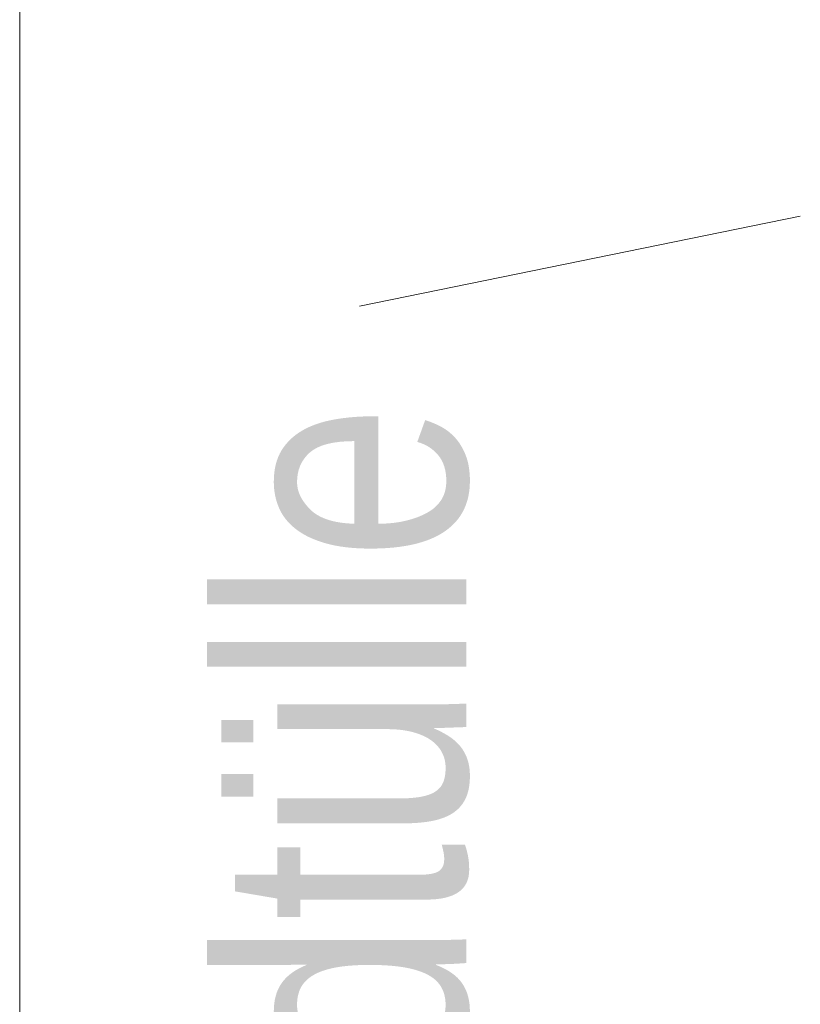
# Model space of a CAD drawing. Extents: x -620 to 300, y 62 to 1112.
# Tile 260 of 291: x 179.87 to 183.04, y 915.56 to 919.56. Entities that reach past the tile are written whole.
import ezdxf
from ezdxf.lldxf.tags import DXFTag

# ---------------------------------------------------------------- set-up
doc = ezdxf.new("R2010")
doc.units = 0
doc.layers.get('0').update_dxf_attribs({"lineweight": 13})
doc.layers.add('E_Detail_Beschriftung', color=7, linetype='Continuous', lineweight=13, true_color=0x009900)
doc.layers.add('E_Detail_Linie_Text_Bem', color=7, linetype='Continuous', lineweight=13)
doc.styles.get("Standard").update_dxf_attribs({"font": 'ARIALN.TTF'})
tags = doc.linetypes.add('fein_strichliert-A06GA2B28I', pattern=[4, 1, -2, 1]).pattern_tags.tags
tags[8:9] = [DXFTag(74, 4), DXFTag(75, 0), DXFTag(340, '0'), DXFTag(46, 0.0), DXFTag(50, 0.0), DXFTag(44, 0.0), DXFTag(45, 0.0)]
tags[6:7] = [DXFTag(74, 4), DXFTag(75, 0), DXFTag(340, '0'), DXFTag(46, 0.0), DXFTag(50, 0.0), DXFTag(44, 0.0), DXFTag(45, 0.0)]
tags[4:5] = [DXFTag(74, 4), DXFTag(75, 0), DXFTag(340, '0'), DXFTag(46, 0.0), DXFTag(50, 0.0), DXFTag(44, 0.0), DXFTag(45, 0.0)]

# ---------------------------------------------------------------- blocks, each defined once
blk = doc.blocks.new('Referenz-A06GA2B38I')
at = {"layer": 'E_Detail_Linie_Text_Bem', "linetype": 'fein_strichliert-A06GA2B28I', "ltscale": 0.65}
blk.add_line((179.8661, 878.9043), (179.8661, 931.7835), dxfattribs=at)
at = {"layer": 'E_Detail_Linie_Text_Bem', "color": 0, "linetype": 'Continuous', "ltscale": 0.13}
blk.add_line((181.246, 918.3999), (183.036, 918.7657), dxfattribs=at)
at = {"layer": 'E_Detail_Beschriftung', "linetype": 'Continuous', "ltscale": 0.13, "insert": (180.6801, 912.336), "char_height": 1, "attachment_point": 1, "rotation": 90}
blk.add_mtext('{\\fArial Narrow;4x Endtülle}', dxfattribs=at)

msp = doc.modelspace()

# ---------------------------------------------------------------- block references
at = {"color": 8, "lineweight": 25, "ltscale": 0.25, "true_color": 0x808080}
msp.add_blockref('Referenz-A06GA2B38I', (0, 0), dxfattribs=at)

doc.saveas('drawing.dxf')
